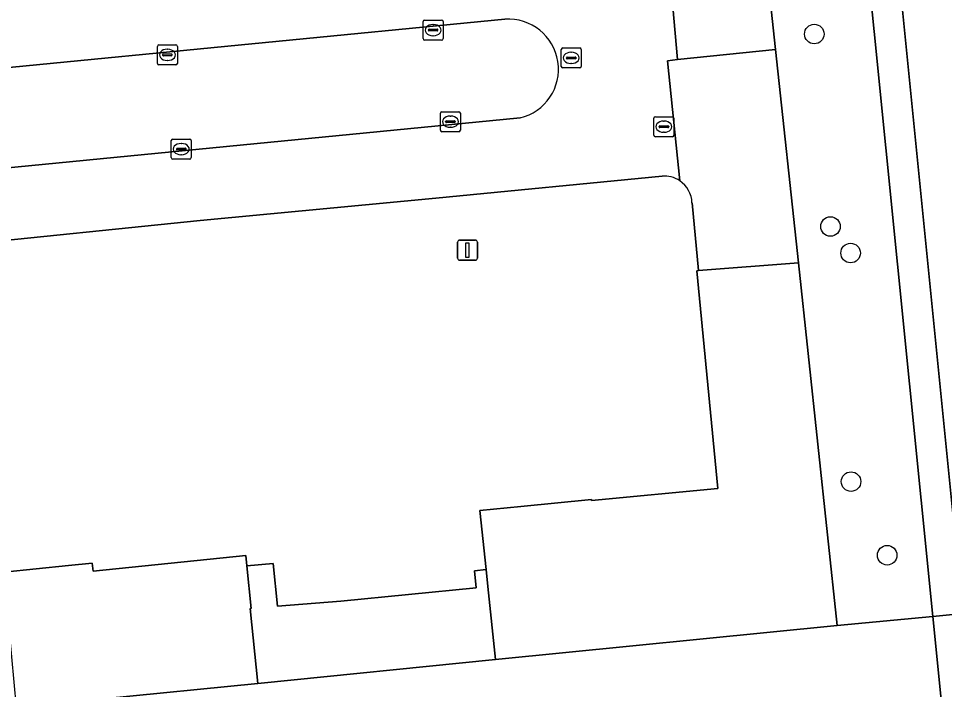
# Model space of a CAD drawing. Extents: x 161084 to 161928, y 385354 to 386522.
# Drawn here: x 161838.34 to 161884.7, y 386381.44 to 386415.02 of the extents above; entities that cross this region are included whole.
import ezdxf

# ---------------------------------------------------------------- set-up
doc = ezdxf.new("R2010")
doc.units = 0
for name, color, linetype in [('IMGEO_Berm_groen', 7, 'Continuous'), ('IMGEO_Boom', 7, 'Continuous'), ('IMGEO_Brandkraan', 7, 'Continuous'), ('IMGEO_Erf', 7, 'Continuous'), ('IMGEO_Fietspad_gesloten', 7, 'Continuous'), ('IMGEO_Groenvoorziening', 7, 'Continuous'), ('IMGEO_Kolk', 7, 'Continuous'), ('IMGEO_Lichtmast', 7, 'Continuous'), ('IMGEO_Loofbos', 7, 'Continuous'), ('IMGEO_Pand', 7, 'Continuous'), ('IMGEO_Parkeervlak_open', 7, 'Continuous'), ('IMGEO_Rijbaan_lokaal_open', 7, 'Continuous'), ('IMGEO_Rioolput', 7, 'Continuous')]:
    doc.layers.add(name, color=color, linetype=linetype)

msp = doc.modelspace()

# ---------------------------------------------------------------- linework, layer by layer
at = {"layer": 'IMGEO_Berm_groen'}
msp.add_lwpolyline([(161879.76, 386443.811), (161878.246, 386443.66), (161884.111, 386385.086), (161885.612, 386385.236)], close=True, dxfattribs=at)
msp.add_lwpolyline([(161885.612, 386385.236), (161884.111, 386385.086), (161887.631, 386349.929)], dxfattribs=at)
at = {"layer": 'IMGEO_Boom'}
for centre in [(161878.177, 386414.239), (161878.988, 386404.61), (161879.995, 386403.282), (161880.018, 386391.843), (161881.826, 386388.158)]:
    msp.add_circle(centre, 0.489, dxfattribs=at)
at = {"layer": 'IMGEO_Brandkraan'}
for p, q in [((161870.145, 386409.177), (161870.145, 386410.029)), ((161870.22, 386410.103), (161871.072, 386410.103)), ((161870.633, 386409.883), (161870.658, 386409.883)), ((161871.146, 386410.029), (161871.146, 386409.177)), ((161870.404, 386409.597), (161870.404, 386409.609)), ((161870.842, 386409.56), (161870.444, 386409.56)), ((161870.447, 386409.646), (161870.845, 386409.646)), ((161870.656, 386409.323), (161870.631, 386409.323)), ((161870.888, 386409.609), (161870.888, 386409.597)), ((161871.072, 386409.103), (161870.22, 386409.103))]:
    msp.add_line(p, q, dxfattribs=at)
for points in [[(161870.145, 386409.177), (161870.145, 386410.029)], [(161870.22, 386410.103), (161871.072, 386410.103)], [(161871.146, 386410.029), (161871.146, 386409.177)], [(161871.072, 386409.103), (161870.22, 386409.103)]]:
    msp.add_lwpolyline(points, dxfattribs=at)
for centre, radius, start, end in [((161870.222, 386410.027), 0.0765, 91.552, 178.448), ((161870.222, 386410.027), 0.0765, 91.552, 178.448), ((161871.07, 386410.027), 0.0765, 1.552, 88.448), ((161871.07, 386410.027), 0.0765, 1.552, 88.448), ((161870.444, 386409.606), 0.0403, 85.8775, 175.7526), ((161870.441, 386409.596), 0.0366, 178.938, 274.7102), ((161870.845, 386409.603), 0.043, 264.8664, 352.4533), ((161870.849, 386409.608), 0.0386, 1.7309, 96.639), ((161870.222, 386409.179), 0.0765, 181.552, 268.448), ((161870.222, 386409.179), 0.0765, 181.552, 268.448), ((161871.07, 386409.179), 0.0765, 271.552, 358.448), ((161871.07, 386409.179), 0.0765, 271.552, 358.448)]:
    msp.add_arc(centre, radius, start, end, dxfattribs=at)
for centre, major_axis, ratio, start_param, end_param in [((161870.632, 386409.603), (-0.387, 0.002), 0.722429, 4.712389, 7.853982), ((161870.657, 386409.603), (-0.39, 0.002), 0.717154, 1.570796, 4.712389)]:
    msp.add_ellipse(centre, major_axis=major_axis, ratio=ratio, start_param=start_param, end_param=end_param, dxfattribs=at)
at = {"layer": 'IMGEO_Erf'}
for points in [[(161870.556, 386407.123), (161859.23, 386406.021), (161847.428, 386404.906), (161835.351, 386403.674)], [(161872.303, 386402.395), (161872.389, 386402.402), (161872.056, 386405.787)], [(161837.592, 386387.316), (161840.837, 386387.646), (161842.031, 386387.768), (161842.073, 386387.36), (161849.713, 386388.14), (161849.766, 386387.621), (161851.077, 386387.75), (161851.298, 386385.605), (161854.465, 386385.861), (161861.249, 386386.534), (161861.161, 386387.383), (161861.747, 386387.444), (161861.434, 386390.395), (161863.488, 386390.597), (161867.02, 386390.945), (161867.025, 386390.896), (161873.35, 386391.504), (161872.303, 386402.395)]]:
    msp.add_lwpolyline(points, dxfattribs=at)
for centre, radius, start, end in [((161870.677, 386405.747), 1.382, 56.5148, 95.0161), ((161870.669, 386405.745), 1.387, 1.7434, 56.3046)]:
    msp.add_arc(centre, radius, start, end, dxfattribs=at)
at = {"layer": 'IMGEO_Fietspad_gesloten'}
msp.add_lwpolyline([(161890.789, 386362.407), (161888.142, 386390.008), (161883.767, 386433.712), (161883.303, 386439.145), (161882.492, 386447.661), (161882.423, 386448.649), (161881.751, 386455.1), (161881.048, 386462.864), (161878.91, 386482.565), (161878.82, 386483.379), (161875.747, 386483.075), (161875.892, 386481.832), (161877.284, 386469.275), (161877.825, 386462.917), (161879.046, 386450.953), (161879.76, 386443.811), (161885.612, 386385.236), (161889.129, 386350.029)], dxfattribs=at)
at = {"layer": 'IMGEO_Groenvoorziening'}
msp.add_lwpolyline([(161878.246, 386443.66), (161873.052, 386443.141), (161873.071, 386442.963), (161875.215, 386422.978), (161876.236, 386413.461), (161877.381, 386402.79), (161879.328, 386384.644), (161884.111, 386385.086)], close=True, dxfattribs=at)
at = {"layer": 'IMGEO_Kolk'}
for p, q in [((161858.593, 386414.01), (161858.593, 386414.862)), ((161858.668, 386414.936), (161859.52, 386414.936)), ((161859.594, 386414.862), (161859.594, 386414.01)), ((161858.852, 386414.43), (161858.852, 386414.442)), ((161859.29, 386414.393), (161858.892, 386414.393)), ((161858.895, 386414.479), (161859.293, 386414.479)), ((161859.081, 386414.716), (161859.106, 386414.716)), ((161859.336, 386414.442), (161859.336, 386414.43)), ((161859.52, 386413.936), (161858.668, 386413.936)), ((161859.104, 386414.156), (161859.079, 386414.156)), ((161845.29, 386412.773), (161845.29, 386413.625)), ((161845.365, 386413.699), (161846.217, 386413.699)), ((161845.778, 386413.479), (161845.803, 386413.479)), ((161846.291, 386413.625), (161846.291, 386412.773)), ((161845.549, 386413.193), (161845.549, 386413.205)), ((161845.987, 386413.156), (161845.589, 386413.156)), ((161845.592, 386413.242), (161845.99, 386413.242)), ((161845.801, 386412.919), (161845.776, 386412.919)), ((161846.033, 386413.205), (161846.033, 386413.193)), ((161846.217, 386412.699), (161845.365, 386412.699)), ((161859.46, 386409.428), (161859.46, 386410.28)), ((161859.535, 386410.354), (161860.387, 386410.354)), ((161859.948, 386410.134), (161859.973, 386410.134)), ((161860.461, 386410.28), (161860.461, 386409.428)), ((161859.719, 386409.848), (161859.719, 386409.86)), ((161860.157, 386409.811), (161859.759, 386409.811)), ((161859.762, 386409.897), (161860.16, 386409.897)), ((161860.203, 386409.86), (161860.203, 386409.848)), ((161860.387, 386409.354), (161859.535, 386409.354)), ((161859.971, 386409.574), (161859.946, 386409.574)), ((161845.984, 386408.055), (161845.984, 386408.907)), ((161846.059, 386408.981), (161846.911, 386408.981)), ((161846.472, 386408.761), (161846.497, 386408.761)), ((161846.985, 386408.907), (161846.985, 386408.055)), ((161846.243, 386408.475), (161846.243, 386408.487)), ((161846.681, 386408.438), (161846.283, 386408.438)), ((161846.286, 386408.524), (161846.684, 386408.524)), ((161846.727, 386408.487), (161846.727, 386408.475)), ((161846.911, 386407.981), (161846.059, 386407.981)), ((161846.495, 386408.201), (161846.47, 386408.201))]:
    msp.add_line(p, q, dxfattribs=at)
for points in [[(161858.593, 386414.01), (161858.593, 386414.862)], [(161858.668, 386414.936), (161859.52, 386414.936)], [(161859.594, 386414.862), (161859.594, 386414.01)], [(161859.52, 386413.936), (161858.668, 386413.936)], [(161845.29, 386412.773), (161845.29, 386413.625)], [(161845.365, 386413.699), (161846.217, 386413.699)], [(161846.291, 386413.625), (161846.291, 386412.773)], [(161846.217, 386412.699), (161845.365, 386412.699)], [(161859.46, 386409.428), (161859.46, 386410.28)], [(161859.535, 386410.354), (161860.387, 386410.354)], [(161860.461, 386410.28), (161860.461, 386409.428)], [(161860.387, 386409.354), (161859.535, 386409.354)], [(161845.984, 386408.055), (161845.984, 386408.907)], [(161846.059, 386408.981), (161846.911, 386408.981)], [(161846.985, 386408.907), (161846.985, 386408.055)], [(161846.911, 386407.981), (161846.059, 386407.981)]]:
    msp.add_lwpolyline(points, dxfattribs=at)
for centre, radius, start, end in [((161858.67, 386414.86), 0.0765, 91.552, 178.448), ((161858.67, 386414.86), 0.0765, 91.552, 178.448), ((161859.518, 386414.86), 0.0765, 1.552, 88.448), ((161859.518, 386414.86), 0.0765, 1.552, 88.448), ((161858.892, 386414.439), 0.0403, 85.8775, 175.7526), ((161858.889, 386414.429), 0.0366, 178.938, 274.7102), ((161859.293, 386414.436), 0.043, 264.8664, 352.4533), ((161859.297, 386414.441), 0.0386, 1.7309, 96.639), ((161858.67, 386414.012), 0.0765, 181.552, 268.448), ((161858.67, 386414.012), 0.0765, 181.552, 268.448), ((161859.518, 386414.012), 0.0765, 271.552, 358.448), ((161859.518, 386414.012), 0.0765, 271.552, 358.448), ((161845.367, 386413.623), 0.0765, 91.552, 178.448), ((161845.367, 386413.623), 0.0765, 91.552, 178.448), ((161846.215, 386413.623), 0.0765, 1.552, 88.448), ((161846.215, 386413.623), 0.0765, 1.552, 88.448), ((161845.589, 386413.202), 0.0403, 85.8775, 175.7526), ((161845.586, 386413.192), 0.0366, 178.938, 274.7102), ((161845.99, 386413.199), 0.043, 264.8664, 352.4533), ((161845.994, 386413.204), 0.0386, 1.7309, 96.639), ((161845.367, 386412.775), 0.0765, 181.552, 268.448), ((161845.367, 386412.775), 0.0765, 181.552, 268.448), ((161846.215, 386412.775), 0.0765, 271.552, 358.448), ((161846.215, 386412.775), 0.0765, 271.552, 358.448), ((161859.537, 386410.278), 0.0765, 91.552, 178.448), ((161859.537, 386410.278), 0.0765, 91.552, 178.448), ((161860.385, 386410.278), 0.0765, 1.552, 88.448), ((161860.385, 386410.278), 0.0765, 1.552, 88.448), ((161859.759, 386409.857), 0.0403, 85.8775, 175.7526), ((161859.756, 386409.847), 0.0366, 178.938, 274.7102), ((161860.16, 386409.854), 0.043, 264.8664, 352.4533), ((161860.164, 386409.859), 0.0386, 1.7309, 96.639), ((161859.537, 386409.43), 0.0765, 181.552, 268.448), ((161859.537, 386409.43), 0.0765, 181.552, 268.448), ((161860.385, 386409.43), 0.0765, 271.552, 358.448), ((161860.385, 386409.43), 0.0765, 271.552, 358.448), ((161846.061, 386408.905), 0.0765, 91.552, 178.448), ((161846.061, 386408.905), 0.0765, 91.552, 178.448), ((161846.909, 386408.905), 0.0765, 1.552, 88.448), ((161846.909, 386408.905), 0.0765, 1.552, 88.448), ((161846.283, 386408.484), 0.0403, 85.8775, 175.7526), ((161846.28, 386408.474), 0.0366, 178.938, 274.7102), ((161846.684, 386408.481), 0.043, 264.8664, 352.4533), ((161846.688, 386408.486), 0.0386, 1.7309, 96.639), ((161846.061, 386408.057), 0.0765, 181.552, 268.448), ((161846.061, 386408.057), 0.0765, 181.552, 268.448), ((161846.909, 386408.057), 0.0765, 271.552, 358.448), ((161846.909, 386408.057), 0.0765, 271.552, 358.448)]:
    msp.add_arc(centre, radius, start, end, dxfattribs=at)
for centre, major_axis, ratio, start_param, end_param in [((161859.08, 386414.436), (-0.387, 0.002), 0.722429, 4.712389, 7.853982), ((161859.105, 386414.436), (-0.39, 0.002), 0.717154, 1.570796, 4.712389), ((161845.777, 386413.199), (-0.387, 0.002), 0.722429, 4.712389, 7.853982), ((161845.802, 386413.199), (-0.39, 0.002), 0.717154, 1.570796, 4.712389), ((161859.947, 386409.854), (-0.387, 0.002), 0.722429, 4.712389, 7.853982), ((161859.972, 386409.854), (-0.39, 0.002), 0.717154, 1.570796, 4.712389), ((161846.471, 386408.481), (-0.387, 0.002), 0.722429, 4.712389, 7.853982), ((161846.496, 386408.481), (-0.39, 0.002), 0.717154, 1.570796, 4.712389)]:
    msp.add_ellipse(centre, major_axis=major_axis, ratio=ratio, start_param=start_param, end_param=end_param, dxfattribs=at)
at = {"layer": 'IMGEO_Lichtmast'}
for p, q in [((161860.318, 386403.025), (161860.318, 386403.825)), ((161860.318, 386403.825), (161860.318, 386403.025)), ((161860.418, 386403.925), (161861.208, 386403.925)), ((161861.208, 386403.925), (161860.418, 386403.925)), ((161861.308, 386403.825), (161861.308, 386403.025)), ((161861.308, 386403.025), (161861.308, 386403.825)), ((161861.208, 386402.925), (161860.418, 386402.925)), ((161860.418, 386402.925), (161861.208, 386402.925))]:
    msp.add_line(p, q, dxfattribs=at)
msp.add_lwpolyline([(161860.738, 386403.8), (161860.888, 386403.8), (161860.888, 386403.05), (161860.738, 386403.05), (161860.738, 386403.8)], dxfattribs=at)
for centre, start, end in [((161860.418, 386403.825), 90, 180), ((161860.418, 386403.825), 90, 180), ((161861.208, 386403.825), 0, 90), ((161861.208, 386403.825), 360, 90), ((161860.418, 386403.025), 180, 270), ((161860.418, 386403.025), 180, 270), ((161861.208, 386403.025), 270, 0), ((161861.208, 386403.025), 270, 0)]:
    msp.add_arc(centre, 0.1, start, end, dxfattribs=at)
at = {"layer": 'IMGEO_Loofbos'}
msp.add_lwpolyline([(161884.111, 386385.086), (161879.328, 386384.644), (161862.225, 386382.936), (161850.311, 386381.747), (161842.549, 386380.972), (161838.45, 386380.563), (161838.451, 386380.553), (161839.701, 386358.208), (161840.004, 386348.605), (161847.177, 386348.834), (161851.242, 386348.78), (161853.495, 386348.458), (161855.937, 386347.869), (161858.314, 386346.92), (161860.925, 386345.365), (161885.406, 386347.286), (161885.936, 386347.389), (161886.644, 386347.713), (161887.157, 386348.187), (161887.528, 386348.894), (161887.645, 386349.513), (161887.631, 386349.929)], close=True, dxfattribs=at)
at = {"layer": 'IMGEO_Pand'}
for points in [[(161877.381, 386402.79), (161872.389, 386402.402), (161872.303, 386402.395), (161873.35, 386391.504), (161867.025, 386390.896), (161867.02, 386390.945), (161863.488, 386390.597), (161861.434, 386390.395), (161861.747, 386387.444), (161861.837, 386386.593), (161862.225, 386382.936), (161879.328, 386384.644)], [(161849.939, 386385.495), (161849.983, 386385.499), (161849.766, 386387.621), (161849.713, 386388.14), (161842.073, 386387.36), (161842.031, 386387.768), (161840.837, 386387.646), (161837.592, 386387.316), (161837.709, 386386.056), (161837.868, 386384.347), (161838.221, 386380.54), (161838.45, 386380.563), (161842.549, 386380.972), (161850.311, 386381.747)], [(161861.747, 386387.444), (161861.161, 386387.383), (161861.249, 386386.534), (161854.465, 386385.861), (161851.298, 386385.605), (161851.077, 386387.75), (161849.766, 386387.621), (161849.983, 386385.499), (161849.939, 386385.495), (161850.311, 386381.747), (161862.225, 386382.936), (161861.837, 386386.593)]]:
    msp.add_lwpolyline(points, close=True, dxfattribs=at)
at = {"layer": 'IMGEO_Parkeervlak_open'}
msp.add_lwpolyline([(161875.215, 386422.978), (161870.587, 386422.438), (161870.818, 386420.341), (161870.673, 386420.327), (161871.33, 386412.959), (161876.236, 386413.461)], close=True, dxfattribs=at)
for points in [[(161876.236, 386413.461), (161871.33, 386412.959), (161870.822, 386412.907), (161871.439, 386406.899)], [(161872.056, 386405.787), (161872.389, 386402.402), (161877.381, 386402.79), (161876.236, 386413.461)]]:
    msp.add_lwpolyline(points, dxfattribs=at)
msp.add_arc((161870.669, 386405.745), 1.387, 1.7434, 56.3046, dxfattribs=at)
at = {"layer": 'IMGEO_Rijbaan_lokaal_open'}
for points in [[(161871.439, 386406.899), (161870.822, 386412.907), (161871.33, 386412.959), (161870.673, 386420.327), (161858.137, 386419.178), (161846.716, 386418.133), (161834.281, 386416.846), (161816.822, 386415.118), (161815.674, 386415.047), (161816.661, 386411.561), (161818.751, 386411.987), (161821.006, 386402.548), (161818.944, 386402.123), (161819.011, 386401.931), (161824.308, 386402.517), (161835.351, 386403.674), (161847.428, 386404.906)], [(161824.658, 386411.287), (161862.689, 386414.981)], [(161862.689, 386414.981), (161824.658, 386411.287)], [(161863.444, 386410.041), (161841.745, 386407.925), (161825.323, 386406.32)], [(161825.323, 386406.32), (161841.745, 386407.925), (161863.444, 386410.041)], [(161847.428, 386404.906), (161859.23, 386406.021), (161870.556, 386407.123)]]:
    msp.add_lwpolyline(points, dxfattribs=at)
for centre, radius, start, end in [((161862.865, 386412.48), 2.507, 283.3582, 94.0208), ((161862.865, 386412.48), 2.507, 283.3582, 94.0208), ((161870.677, 386405.747), 1.382, 56.5148, 95.0161)]:
    msp.add_arc(centre, radius, start, end, dxfattribs=at)
at = {"layer": 'IMGEO_Rioolput'}
for p, q in [((161865.508, 386412.621), (161865.508, 386413.473)), ((161865.583, 386413.547), (161866.435, 386413.547)), ((161866.509, 386413.473), (161866.509, 386412.621)), ((161865.767, 386413.041), (161865.767, 386413.053)), ((161866.205, 386413.004), (161865.807, 386413.004)), ((161865.81, 386413.09), (161866.208, 386413.09)), ((161865.996, 386413.327), (161866.021, 386413.327)), ((161866.251, 386413.053), (161866.251, 386413.041)), ((161866.435, 386412.547), (161865.583, 386412.547)), ((161866.019, 386412.767), (161865.994, 386412.767))]:
    msp.add_line(p, q, dxfattribs=at)
for points in [[(161865.508, 386412.621), (161865.508, 386413.473)], [(161865.583, 386413.547), (161866.435, 386413.547)], [(161866.509, 386413.473), (161866.509, 386412.621)], [(161866.435, 386412.547), (161865.583, 386412.547)]]:
    msp.add_lwpolyline(points, dxfattribs=at)
for centre, radius, start, end in [((161865.585, 386413.471), 0.0765, 91.552, 178.448), ((161865.585, 386413.471), 0.0765, 91.552, 178.448), ((161866.433, 386413.471), 0.0765, 1.552, 88.448), ((161866.433, 386413.471), 0.0765, 1.552, 88.448), ((161865.807, 386413.05), 0.0403, 85.8775, 175.7526), ((161865.804, 386413.04), 0.0366, 178.938, 274.7102), ((161866.208, 386413.047), 0.043, 264.8664, 352.4533), ((161866.212, 386413.052), 0.0386, 1.7309, 96.639), ((161865.585, 386412.623), 0.0765, 181.552, 268.448), ((161865.585, 386412.623), 0.0765, 181.552, 268.448), ((161866.433, 386412.623), 0.0765, 271.552, 358.448), ((161866.433, 386412.623), 0.0765, 271.552, 358.448)]:
    msp.add_arc(centre, radius, start, end, dxfattribs=at)
for centre, major_axis, ratio, start_param, end_param in [((161865.995, 386413.047), (-0.387, 0.002), 0.722429, 4.712389, 7.853982), ((161866.02, 386413.047), (-0.39, 0.002), 0.717154, 1.570796, 4.712389)]:
    msp.add_ellipse(centre, major_axis=major_axis, ratio=ratio, start_param=start_param, end_param=end_param, dxfattribs=at)

doc.saveas('drawing.dxf')
